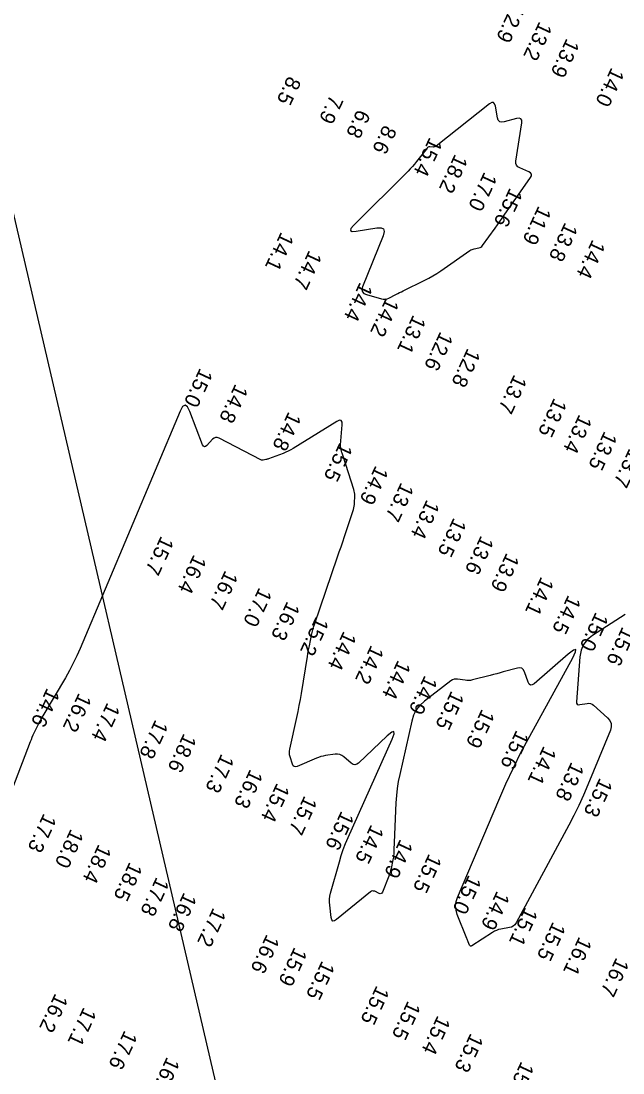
# Model space of a CAD drawing. Extents: x 988130 to 1132882, y 654656 to 841453.
# Drawn here: x 1027378.5 to 1027579.6, y 825402.4 to 825753.7 of the extents above; entities that cross this region are included whole.
import ezdxf

# ---------------------------------------------------------------- set-up
doc = ezdxf.new("R2010")
doc.units = 0
for name, color, linetype in [('V-ANNO-KEYM', 7, 'Continuous'), ('V-TOPO-MAJR', 7, 'Continuous'), ('V-TOPO-SOUN', 7, 'Continuous')]:
    doc.layers.add(name, color=color, linetype=linetype)

msp = doc.modelspace()

# ---------------------------------------------------------------- linework, layer by layer
at = {"layer": 'V-ANNO-KEYM'}
msp.add_line((1032789.23, 802447.08), (1025011.9, 835840), dxfattribs=at)
at = {"layer": 'V-TOPO-MAJR'}
msp.add_lwpolyline([(1027509.26, 825705.1), (1027508.55, 825704.32), (1027507.81, 825703.57), (1027489.54, 825685.41), (1027488.68, 825684.37), (1027488.56, 825683.71), (1027489.16, 825683.43), (1027490.51, 825683.52), (1027497.35, 825684.62), (1027498.77, 825684.66), (1027499.59, 825684.23), (1027499.83, 825683.33), (1027499.48, 825681.96), (1027492.63, 825664.89), (1027492.41, 825663.98), (1027492.55, 825663.24), (1027493.05, 825662.68), (1027493.92, 825662.3), (1027498.91, 825660.91), (1027499.54, 825660.79), (1027500.17, 825660.79), (1027500.78, 825660.91), (1027501.38, 825661.15), (1027503.77, 825662.36), (1027504.36, 825662.66), (1027504.96, 825662.96), (1027505.56, 825663.26), (1027506.15, 825663.55), (1027513.37, 825667.1), (1027514.75, 825667.82), (1027516.11, 825668.58), (1027517.44, 825669.4), (1027518.74, 825670.26), (1027528.48, 825677.02), (1027528.82, 825677.23), (1027529.16, 825677.4), (1027529.53, 825677.53), (1027529.91, 825677.62), (1027531.46, 825677.91), (1027531.83, 825678.01), (1027532.16, 825678.18), (1027532.44, 825678.41), (1027532.69, 825678.69), (1027536.88, 825684.53), (1027537.66, 825685.61), (1027538.43, 825686.69), (1027539.19, 825687.78), (1027539.95, 825688.86), (1027548.67, 825701.38), (1027548.99, 825702.01), (1027549, 825702.55), (1027548.7, 825703), (1027548.1, 825703.36), (1027545.08, 825704.63), (1027544.44, 825705.01), (1027544.01, 825705.51), (1027543.81, 825706.14), (1027543.82, 825706.88), (1027545.77, 825719.65), (1027545.78, 825720.52), (1027545.5, 825721.06), (1027544.93, 825721.27), (1027544.07, 825721.14), (1027539.94, 825719.95), (1027539.08, 825719.84), (1027538.41, 825720.03), (1027537.94, 825720.54), (1027537.66, 825721.36), (1027536.95, 825725.29), (1027536.69, 825726.07), (1027536.29, 825726.45), (1027535.73, 825726.43), (1027535.02, 825726.02), (1027517.19, 825711.92), (1027516.96, 825711.77), (1027516.71, 825711.66), (1027516.45, 825711.61), (1027516.18, 825711.6), (1027515.06, 825711.66), (1027514.79, 825711.64), (1027514.55, 825711.57), (1027514.33, 825711.43), (1027514.15, 825711.24), (1027510.6, 825706.71), (1027509.94, 825705.89)], close=True, dxfattribs=at)
msp.add_lwpolyline([(1027580.31, 825555.42), (1027569.44, 825548.44), (1027567.73, 825547.07), (1027566.45, 825545.43), (1027565.61, 825543.54), (1027565.22, 825541.37), (1027564.06, 825526.36), (1027564.09, 825525.84), (1027564.29, 825525.5), (1027564.65, 825525.34), (1027565.18, 825525.36), (1027567.59, 825525.8), (1027568.18, 825525.84), (1027568.73, 825525.76), (1027569.24, 825525.54), (1027569.72, 825525.2), (1027574.46, 825520.91), (1027575.23, 825520.02), (1027575.63, 825519.04), (1027575.69, 825517.99), (1027575.38, 825516.86), (1027567.85, 825498.54), (1027566.39, 825495.12), (1027564.84, 825491.74), (1027563.2, 825488.4), (1027561.48, 825485.1), (1027543.86, 825452.46), (1027543.46, 825451.87), (1027542.96, 825451.41), (1027542.37, 825451.09), (1027541.68, 825450.89), (1027538.74, 825450.38), (1027538.02, 825450.22), (1027537.32, 825449.99), (1027536.66, 825449.68), (1027536.02, 825449.31), (1027529.12, 825444.84), (1027528.89, 825444.73), (1027528.68, 825444.73), (1027528.51, 825444.84), (1027528.37, 825445.06), (1027527.87, 825446.16), (1027527.75, 825446.44), (1027527.63, 825446.72), (1027527.51, 825446.99), (1027527.4, 825447.28), (1027524.24, 825455.31), (1027523.82, 825456.74), (1027523.69, 825458.16), (1027523.86, 825459.59), (1027524.31, 825461), (1027538.08, 825493.51), (1027540.46, 825498.94), (1027542.98, 825504.29), (1027545.63, 825509.58), (1027548.42, 825514.81), (1027562.85, 825541.01), (1027563.77, 825542.95), (1027563.82, 825543.8), (1027563, 825543.57), (1027561.3, 825542.26), (1027549.88, 825532.36), (1027549.24, 825531.94), (1027548.7, 825531.89), (1027548.25, 825532.21), (1027547.89, 825532.89), (1027546.68, 825536.34), (1027546.3, 825537.06), (1027545.78, 825537.51), (1027545.12, 825537.68), (1027544.31, 825537.58), (1027539.59, 825536.27), (1027538.51, 825535.98), (1027537.43, 825535.69), (1027536.35, 825535.4), (1027535.26, 825535.12), (1027529.28, 825533.6), (1027528.68, 825533.48), (1027528.06, 825533.42), (1027527.45, 825533.42), (1027526.83, 825533.49), (1027524.36, 825533.89), (1027523.76, 825533.92), (1027523.18, 825533.84), (1027522.64, 825533.64), (1027522.13, 825533.32), (1027513.24, 825526.49), (1027511.74, 825525.13), (1027510.54, 825523.58), (1027509.64, 825521.83), (1027509.03, 825519.9), (1027505, 825501.99), (1027504.53, 825499.66), (1027504.17, 825497.33), (1027503.9, 825494.98), (1027503.75, 825492.61), (1027503.15, 825479.37), (1027503.13, 825478.88), (1027503.11, 825478.39), (1027503.09, 825477.9), (1027503.07, 825477.41), (1027503.01, 825475.45), (1027502.98, 825474.97), (1027502.93, 825474.48), (1027502.86, 825474), (1027502.77, 825473.52), (1027502.13, 825470.61), (1027501.98, 825469.97), (1027501.8, 825469.33), (1027501.6, 825468.71), (1027501.36, 825468.09), (1027499.24, 825462.75), (1027499.06, 825462.44), (1027498.82, 825462.26), (1027498.53, 825462.22), (1027498.18, 825462.32), (1027496.66, 825463.02), (1027496.29, 825463.13), (1027495.93, 825463.14), (1027495.58, 825463.04), (1027495.25, 825462.83), (1027483.93, 825453.57), (1027483.23, 825453.13), (1027482.69, 825453.1), (1027482.32, 825453.49), (1027482.11, 825454.3), (1027481.64, 825458.37), (1027481.57, 825459.38), (1027481.6, 825460.38), (1027481.72, 825461.38), (1027481.95, 825462.37), (1027484.87, 825472.91), (1027485.49, 825474.98), (1027486.18, 825477.02), (1027486.95, 825479.04), (1027487.8, 825481.02), (1027502.46, 825513.82), (1027503.12, 825515.59), (1027503.08, 825516.36), (1027502.33, 825516.15), (1027500.88, 825514.94), (1027491.26, 825505.87), (1027490.66, 825505.44), (1027490.06, 825505.29), (1027489.45, 825505.41), (1027488.83, 825505.81), (1027486.34, 825507.97), (1027485.7, 825508.42), (1027485.01, 825508.7), (1027484.28, 825508.83), (1027483.5, 825508.8), (1027480.28, 825508.34), (1027479.48, 825508.2), (1027478.7, 825508.01), (1027477.93, 825507.76), (1027477.18, 825507.47), (1027470.76, 825504.75), (1027470.22, 825504.6), (1027469.77, 825504.68), (1027469.42, 825504.97), (1027469.18, 825505.48), (1027468.4, 825507.95), (1027468.24, 825508.57), (1027468.17, 825509.19), (1027468.19, 825509.82), (1027468.28, 825510.45), (1027470.64, 825521.09), (1027471.07, 825523.07), (1027471.46, 825525.06), (1027471.83, 825527.06), (1027472.17, 825529.06), (1027474.17, 825541.43), (1027474.33, 825542.33), (1027474.49, 825543.23), (1027474.66, 825544.13), (1027474.84, 825545.03), (1027475.58, 825548.62), (1027475.77, 825549.51), (1027476, 825550.4), (1027476.26, 825551.27), (1027476.54, 825552.14), (1027484.25, 825574.69), (1027484.83, 825576.38), (1027485.41, 825578.08), (1027485.98, 825579.77), (1027486.54, 825581.47), (1027489.57, 825590.58), (1027489.73, 825591.12), (1027489.85, 825591.66), (1027489.92, 825592.22), (1027489.96, 825592.78), (1027490.02, 825595.04), (1027490.01, 825595.61), (1027489.95, 825596.16), (1027489.85, 825596.71), (1027489.7, 825597.25), (1027486.08, 825608.37), (1027485.98, 825608.68), (1027485.88, 825608.99), (1027485.79, 825609.3), (1027485.71, 825609.61), (1027485.37, 825610.86), (1027485.3, 825611.17), (1027485.25, 825611.48), (1027485.24, 825611.8), (1027485.25, 825612.12), (1027485.84, 825618.77), (1027485.8, 825619.75), (1027485.48, 825620.27), (1027484.88, 825620.33), (1027483.98, 825619.92), (1027469.47, 825610.93), (1027468.65, 825610.46), (1027467.81, 825610.02), (1027466.95, 825609.63), (1027466.07, 825609.28), (1027461.15, 825607.45), (1027460.94, 825607.37), (1027460.73, 825607.31), (1027460.52, 825607.25), (1027460.3, 825607.2), (1027459.44, 825607), (1027459.22, 825606.97), (1027459.01, 825606.98), (1027458.81, 825607.03), (1027458.61, 825607.11), (1027444.7, 825614.37), (1027444.1, 825614.59), (1027443.53, 825614.6), (1027443, 825614.39), (1027442.51, 825613.98), (1027440.62, 825611.9), (1027440.18, 825611.53), (1027439.79, 825611.45), (1027439.46, 825611.67), (1027439.18, 825612.17), (1027434.96, 825623.31), (1027434.17, 825624.87), (1027433.35, 825625.4), (1027432.52, 825624.9), (1027431.67, 825623.37), (1027398.3, 825544.14), (1027397.19, 825541.63), (1027396, 825539.17), (1027394.73, 825536.74), (1027393.37, 825534.36), (1027385.79, 825521.58), (1027385.39, 825520.89), (1027385, 825520.18), (1027384.63, 825519.47), (1027384.27, 825518.75), (1027382.86, 825515.86), (1027382.52, 825515.13), (1027382.19, 825514.4), (1027381.88, 825513.65), (1027381.58, 825512.91), (1027357.04, 825448.67)], dxfattribs=at)

# ---------------------------------------------------------------- texts
at = {"layer": 'V-TOPO-SOUN'}
for s, p in [('12.9 ', (1027542.6, 825759.77)), ('13.2 ', (1027551.66, 825753.76)), ('13.9 ', (1027560.77, 825748.11)), ('8.5', (1027467.75, 825735.56)), ('14.0 ', (1027575.75, 825738.41)), ('7.9', (1027481.86, 825729.29)), ('6.8', (1027490.93, 825724.46)), ('8.6', (1027499.69, 825719.23)), ('15.4 ', (1027515.01, 825715.11)), ('18.2 ', (1027523.49, 825709.49)), ('17.0 ', (1027533.28, 825703.54)), ('15.6 ', (1027541.81, 825698.23)), ('11.9 ', (1027551.39, 825692.21)), ('13.8 ', (1027560.23, 825686.65)), ('14.1 ', (1027465.41, 825683.46)), ('14.4 ', (1027569.43, 825680.95)), ('14.7 ', (1027474.77, 825677.35)), ('14.4 ', (1027491.74, 825666.69)), ('14.2 ', (1027500.53, 825661.53)), ('13.1 ', (1027509.53, 825655.79)), ('12.6 ', (1027518.58, 825650.2)), ('12.8 ', (1027527.7, 825644.66)), ('15.0 ', (1027438.32, 825638.03)), ('13.7 ', (1027543.24, 825635.87)), ('14.8 ', (1027450.12, 825632.71)), ('13.5 ', (1027556.59, 825628.03)), ('14.8 ', (1027467.89, 825623.44)), ('13.4 ', (1027564.98, 825622.57)), ('13.5 ', (1027573.4, 825616.95)), ('15.5 ', (1027485.02, 825613.17)), ('13.7 ', (1027581.71, 825611.17)), ('14.9 ', (1027496.97, 825605.46)), ('13.7 ', (1027505.48, 825599.8)), ('13.4 ', (1027514.07, 825594.07)), ('13.5 ', (1027523.05, 825588.01)), ('15.7 ', (1027425.33, 825581.96)), ('13.6 ', (1027532.18, 825582.09)), ('16.4 ', (1027436.24, 825575.74)), ('13.9 ', (1027540.71, 825576.32)), ('16.7 ', (1027446.75, 825570.46)), ('14.1 ', (1027552.26, 825568.34)), ('17.0 ', (1027458.09, 825564.73)), ('16.3 ', (1027467.44, 825560.1)), ('14.5 ', (1027561.3, 825562.24)), ('15.0 ', (1027570.5, 825556.53)), ('15.2 ', (1027477.09, 825555.01)), ('14.4 ', (1027486.32, 825550.2)), ('15.6 ', (1027579.42, 825551.64)), ('14.2 ', (1027495.48, 825545.51)), ('14.4 ', (1027504.46, 825540.51)), ('14.9 ', (1027513.39, 825535.38)), ('14.6 ', (1027387.25, 825531.19)), ('16.2 ', (1027397.85, 825529.51)), ('15.5 ', (1027522.3, 825530.26)), ('17.4 ', (1027407.38, 825526.31)), ('15.9 ', (1027532.47, 825524.15)), ('17.8 ', (1027423.43, 825520.61)), ('18.6 ', (1027432.91, 825516)), ('15.6 ', (1027543.99, 825517.12)), ('14.1 ', (1027553.11, 825511.81)), ('17.3 ', (1027445.48, 825509.2)), ('16.3 ', (1027455.07, 825504.04)), ('13.8 ', (1027562.36, 825506.49)), ('15.3 ', (1027571.84, 825501.16)), ('15.4 ', (1027464.01, 825499.46)), ('15.7 ', (1027473.21, 825495.2)), ('17.3 ', (1027386.14, 825489.27)), ('15.6 ', (1027485.54, 825490.11)), ('14.5 ', (1027495.48, 825485.59)), ('18.0 ', (1027395.19, 825484.11)), ('18.4 ', (1027404.46, 825479.01)), ('14.9 ', (1027505.18, 825480.7)), ('15.5 ', (1027514.79, 825475.82)), ('18.5 ', (1027414.82, 825473.06)), ('17.8 ', (1027423.79, 825468.03)), ('15.0 ', (1027528.04, 825468.74)), ('16.8 ', (1027432.97, 825462.91)), ('14.9 ', (1027537.51, 825463.4)), ('17.2 ', (1027442.76, 825457.8)), ('15.1 ', (1027546.89, 825457.99)), ('15.5 ', (1027556.19, 825453.1)), ('16.6 ', (1027460.6, 825448.91)), ('16.1 ', (1027564.96, 825448.13)), ('15.9 ', (1027469.86, 825444.65)), ('15.5 ', (1027479.08, 825440.09)), ('16.7 ', (1027577.36, 825441.17)), ('15.5 ', (1027497.29, 825431.79)), ('16.2 ', (1027389.98, 825429.2)), ('15.5 ', (1027507.76, 825426.7)), ('17.1 ', (1027399.47, 825424.58)), ('15.4 ', (1027517.69, 825421.81)), ('17.6 ', (1027413.15, 825416.84)), ('15.3 ', (1027528.7, 825415.88)), ('16.9 ', (1027427.31, 825407.98)), ('15.5 ', (1027545.63, 825406.47))]:
    msp.add_text(s, height=5, rotation=245, dxfattribs=at).set_placement(p)

doc.saveas('drawing.dxf')
